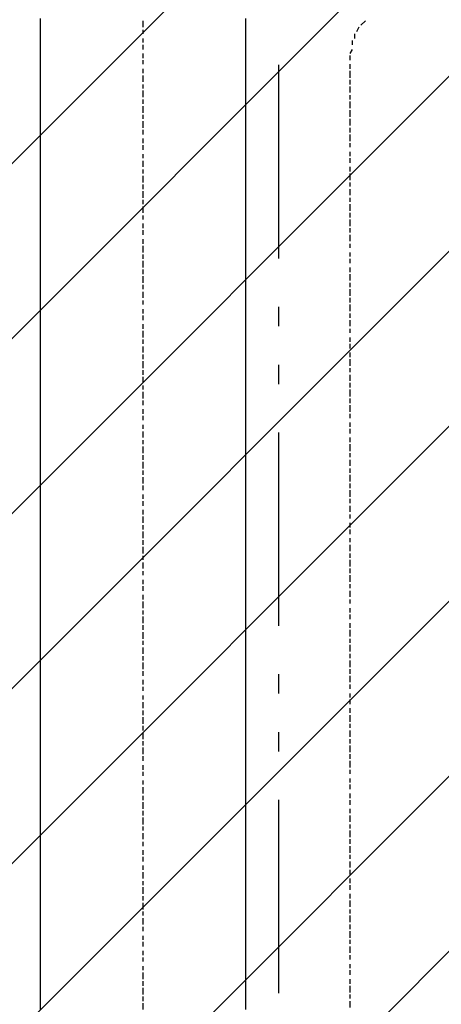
# Model space of a CAD drawing. Extents: x 997 to 109698, y 921 to 94021.
# Tile 657 of 718: x 31196 to 32014, y 52876 to 54785. Entities that reach past the tile are written whole.
import ezdxf

# ---------------------------------------------------------------- set-up
doc = ezdxf.new("R2010")
doc.units = 0
doc.header["$MEASUREMENT"] = 0
for name, color, linetype in [('12', 7, 'CONTINUOUS'), ('28', 7, 'CONTINUOUS'), ('40', 7, 'CONTINUOUS')]:
    doc.layers.add(name, color=color, linetype=linetype)

msp = doc.modelspace()

# ---------------------------------------------------------------- linework, layer by layer
at = {"layer": '12', "color": 5}
for p, q in [((31235.630503, 54787.563401), (31235.630503, 54774.563401)), ((31633.630503, 54787.563401), (31633.630503, 54774.563401)), ((31235.630503, 54774.563401), (31235.630503, 54765.563401)), ((31235.630503, 54765.563401), (31235.630503, 54757.563401)), ((31633.630503, 54774.563401), (31633.630503, 54765.563401)), ((31633.630503, 54765.563401), (31633.630503, 54757.563401)), ((31235.630503, 54757.563401), (31235.630503, 54744.563401)), ((31633.630503, 54757.563401), (31633.630503, 54744.563401)), ((31235.630503, 54744.563401), (31235.630503, 54736.563401)), ((31235.630503, 54736.563401), (31235.630503, 54727.563401)), ((31235.630503, 54727.563401), (31235.630503, 54715.563401)), ((31633.630503, 54744.563401), (31633.630503, 54736.563401)), ((31633.630503, 54736.563401), (31633.630503, 54727.563401)), ((31633.630503, 54727.563401), (31633.630503, 54715.563401)), ((31235.630503, 54715.563401), (31235.630503, 54706.563401)), ((31633.630503, 54715.563401), (31633.630503, 54706.563401)), ((31235.630503, 54706.563401), (31235.630503, 54698.563401)), ((31235.630503, 54698.563401), (31235.630503, 54685.563401)), ((31633.630503, 54706.563401), (31633.630503, 54693.563401)), ((31633.630503, 54693.563401), (31633.630503, 54685.563401)), ((31235.630503, 54685.563401), (31235.630503, 54676.563401)), ((31235.630503, 54676.563401), (31235.630503, 54664.563401)), ((31633.630503, 54685.563401), (31633.630503, 54676.563401)), ((31633.630503, 54676.563401), (31633.630503, 54664.563401)), ((31235.630503, 54664.563401), (31235.630503, 54655.563401)), ((31235.630503, 54655.563401), (31235.630503, 54647.563401)), ((31633.630503, 54664.563401), (31633.630503, 54655.563401)), ((31633.630503, 54655.563401), (31633.630503, 54647.563401)), ((31235.630503, 54647.563401), (31235.630503, 54634.563401)), ((31235.630503, 54634.563401), (31235.630503, 54626.563401)), ((31633.630503, 54647.563401), (31633.630503, 54634.563401)), ((31633.630503, 54634.563401), (31633.630503, 54626.563401)), ((31235.630503, 54626.563401), (31235.630503, 54617.563401)), ((31235.630503, 54617.563401), (31235.630503, 54604.563401)), ((31633.630503, 54626.563401), (31633.630503, 54617.563401)), ((31633.630503, 54617.563401), (31633.630503, 54604.563401)), ((31235.630503, 54604.563401), (31235.630503, 54596.563401)), ((31235.630503, 54596.563401), (31235.630503, 54588.563401)), ((31633.630503, 54604.563401), (31633.630503, 54596.563401)), ((31633.630503, 54596.563401), (31633.630503, 54588.563401)), ((31235.630503, 54588.563401), (31235.630503, 54575.563401)), ((31235.630503, 54575.563401), (31235.630503, 54566.563401)), ((31633.630503, 54588.563401), (31633.630503, 54575.563401)), ((31633.630503, 54575.563401), (31633.630503, 54566.563401)), ((31235.630503, 54566.563401), (31235.630503, 54554.563401)), ((31235.630503, 54554.563401), (31235.630503, 54545.563401)), ((31633.630503, 54566.563401), (31633.630503, 54554.563401)), ((31633.630503, 54554.563401), (31633.630503, 54545.563401)), ((31235.630503, 54545.563401), (31235.630503, 54537.563401)), ((31235.630503, 54537.563401), (31235.630503, 54524.563401)), ((31633.630503, 54545.563401), (31633.630503, 54537.563401)), ((31633.630503, 54537.563401), (31633.630503, 54524.563401)), ((31235.630503, 54524.563401), (31235.630503, 54516.563401)), ((31235.630503, 54516.563401), (31235.630503, 54507.563401)), ((31633.630503, 54524.563401), (31633.630503, 54516.563401)), ((31633.630503, 54516.563401), (31633.630503, 54507.563401)), ((31235.630503, 54507.563401), (31235.630503, 54494.563401)), ((31633.630503, 54507.563401), (31633.630503, 54494.563401)), ((31235.630503, 54494.563401), (31235.630503, 54486.563401)), ((31235.630503, 54486.563401), (31235.630503, 54477.563401)), ((31633.630503, 54494.563401), (31633.630503, 54486.563401)), ((31633.630503, 54486.563401), (31633.630503, 54477.563401)), ((31235.630503, 54477.563401), (31235.630503, 54465.563401)), ((31235.630503, 54465.563401), (31235.630503, 54456.563401)), ((31633.630503, 54477.563401), (31633.630503, 54465.563401)), ((31633.630503, 54465.563401), (31633.630503, 54456.563401)), ((31235.630503, 54456.563401), (31235.630503, 54444.563401)), ((31235.630503, 54444.563401), (31235.630503, 54435.563401)), ((31633.630503, 54456.563401), (31633.630503, 54444.563401)), ((31633.630503, 54444.563401), (31633.630503, 54435.563401)), ((31235.630503, 54435.563401), (31235.630503, 54427.563401)), ((31235.630503, 54427.563401), (31235.630503, 54414.563401)), ((31633.630503, 54435.563401), (31633.630503, 54427.563401)), ((31633.630503, 54427.563401), (31633.630503, 54414.563401)), ((31235.630503, 54414.563401), (31235.630503, 54405.563401)), ((31235.630503, 54405.563401), (31235.630503, 54397.563401)), ((31633.630503, 54414.563401), (31633.630503, 54405.563401)), ((31633.630503, 54405.563401), (31633.630503, 54397.563401)), ((31235.630503, 54397.563401), (31235.630503, 54384.563401)), ((31235.630503, 54384.563401), (31235.630503, 54376.563401)), ((31633.630503, 54397.563401), (31633.630503, 54384.563401)), ((31633.630503, 54384.563401), (31633.630503, 54376.563401)), ((31235.630503, 54376.563401), (31235.630503, 54367.563401)), ((31235.630503, 54367.563401), (31235.630503, 54355.563401)), ((31633.630503, 54376.563401), (31633.630503, 54367.563401)), ((31633.630503, 54367.563401), (31633.630503, 54355.563401)), ((31235.630503, 54355.563401), (31235.630503, 54346.563401)), ((31235.630503, 54346.563401), (31235.630503, 54333.563401)), ((31633.630503, 54355.563401), (31633.630503, 54346.563401)), ((31633.630503, 54346.563401), (31633.630503, 54333.563401)), ((31235.630503, 54333.563401), (31235.630503, 54325.563401)), ((31235.630503, 54325.563401), (31235.630503, 54317.563401)), ((31633.630503, 54333.563401), (31633.630503, 54325.563401)), ((31633.630503, 54325.563401), (31633.630503, 54317.563401)), ((31235.630503, 54317.563401), (31235.630503, 54304.563401)), ((31633.630503, 54317.563401), (31633.630503, 54304.563401)), ((31235.630503, 54304.563401), (31235.630503, 54295.563401)), ((31235.630503, 54295.563401), (31235.630503, 54287.563401)), ((31235.630503, 54287.563401), (31235.630503, 54274.563401)), ((31633.630503, 54304.563401), (31633.630503, 54295.563401)), ((31633.630503, 54295.563401), (31633.630503, 54287.563401)), ((31633.630503, 54287.563401), (31633.630503, 54274.563401)), ((31235.630503, 54274.563401), (31235.630503, 54266.563401)), ((31633.630503, 54274.563401), (31633.630503, 54266.563401)), ((31235.630503, 54266.563401), (31235.630503, 54257.563401)), ((31235.630503, 54257.563401), (31235.630503, 54245.563401)), ((31633.630503, 54266.563401), (31633.630503, 54257.563401)), ((31633.630503, 54257.563401), (31633.630503, 54245.563401)), ((31235.630503, 54245.563401), (31235.630503, 54236.563401)), ((31235.630503, 54236.563401), (31235.630503, 54228.563401)), ((31633.630503, 54245.563401), (31633.630503, 54236.563401)), ((31633.630503, 54236.563401), (31633.630503, 54223.563401)), ((31235.630503, 54228.563401), (31235.630503, 54215.563401)), ((31235.630503, 54215.563401), (31235.630503, 54206.563401)), ((31633.630503, 54223.563401), (31633.630503, 54215.563401)), ((31633.630503, 54215.563401), (31633.630503, 54206.563401)), ((31235.630503, 54206.563401), (31235.630503, 54194.563401)), ((31235.630503, 54194.563401), (31235.630503, 54185.563401)), ((31633.630503, 54206.563401), (31633.630503, 54194.563401)), ((31633.630503, 54194.563401), (31633.630503, 54185.563401)), ((31235.630503, 54185.563401), (31235.630503, 54177.563401)), ((31235.630503, 54177.563401), (31235.630503, 54164.563401)), ((31633.630503, 54185.563401), (31633.630503, 54177.563401)), ((31633.630503, 54177.563401), (31633.630503, 54164.563401)), ((31235.630503, 54164.563401), (31235.630503, 54156.563401)), ((31235.630503, 54156.563401), (31235.630503, 54147.563401)), ((31633.630503, 54164.563401), (31633.630503, 54156.563401)), ((31633.630503, 54156.563401), (31633.630503, 54147.563401)), ((31235.630503, 54147.563401), (31235.630503, 54135.563401)), ((31235.630503, 54135.563401), (31235.630503, 54126.563401)), ((31633.630503, 54147.563401), (31633.630503, 54135.563401)), ((31633.630503, 54135.563401), (31633.630503, 54126.563401)), ((31235.630503, 54126.563401), (31235.630503, 54118.563401)), ((31235.630503, 54118.563401), (31235.630503, 54105.563401)), ((31633.630503, 54126.563401), (31633.630503, 54113.563401)), ((31235.630503, 54105.563401), (31235.630503, 54096.563401)), ((31235.630503, 54096.563401), (31235.630503, 54084.563401)), ((31633.630503, 54113.563401), (31633.630503, 54105.563401)), ((31633.630503, 54105.563401), (31633.630503, 54096.563401)), ((31633.630503, 54096.563401), (31633.630503, 54084.563401)), ((31235.630503, 54084.563401), (31235.630503, 54075.563401)), ((31633.630503, 54084.563401), (31633.630503, 54075.563401)), ((31235.630503, 54075.563401), (31235.630503, 54067.563401)), ((31235.630503, 54067.563401), (31235.630503, 54054.563401)), ((31633.630503, 54075.563401), (31633.630503, 54067.563401)), ((31633.630503, 54067.563401), (31633.630503, 54054.563401)), ((31235.630503, 54054.563401), (31235.630503, 54046.563401)), ((31235.630503, 54046.563401), (31235.630503, 54037.563401)), ((31633.630503, 54054.563401), (31633.630503, 54046.563401)), ((31633.630503, 54046.563401), (31633.630503, 54037.563401)), ((31235.630503, 54037.563401), (31235.630503, 54024.563401)), ((31235.630503, 54024.563401), (31235.630503, 54016.563401)), ((31633.630503, 54037.563401), (31633.630503, 54024.563401)), ((31633.630503, 54024.563401), (31633.630503, 54016.563401)), ((31235.630503, 54016.563401), (31235.630503, 54008.563401)), ((31235.630503, 54008.563401), (31235.630503, 53995.563401)), ((31633.630503, 54016.563401), (31633.630503, 54008.563401)), ((31633.630503, 54008.563401), (31633.630503, 53995.563401)), ((31235.630503, 53995.563401), (31235.630503, 53986.563401)), ((31235.630503, 53986.563401), (31235.630503, 53974.563401)), ((31633.630503, 53995.563401), (31633.630503, 53986.563401)), ((31633.630503, 53986.563401), (31633.630503, 53974.563401)), ((31235.630503, 53974.563401), (31235.630503, 53965.563401)), ((31235.630503, 53965.563401), (31235.630503, 53957.563401)), ((31633.630503, 53974.563401), (31633.630503, 53965.563401)), ((31633.630503, 53965.563401), (31633.630503, 53957.563401)), ((31235.630503, 53957.563401), (31235.630503, 53944.563401)), ((31235.630503, 53944.563401), (31235.630503, 53936.563401)), ((31633.630503, 53957.563401), (31633.630503, 53944.563401)), ((31633.630503, 53944.563401), (31633.630503, 53936.563401)), ((31235.630503, 53936.563401), (31235.630503, 53927.563401)), ((31235.630503, 53927.563401), (31235.630503, 53914.563401)), ((31633.630503, 53936.563401), (31633.630503, 53927.563401)), ((31633.630503, 53927.563401), (31633.630503, 53914.563401)), ((31235.630503, 53914.563401), (31235.630503, 53906.563401)), ((31235.630503, 53906.563401), (31235.630503, 53897.563401)), ((31633.630503, 53914.563401), (31633.630503, 53906.563401)), ((31633.630503, 53906.563401), (31633.630503, 53897.563401)), ((31235.630503, 53897.563401), (31235.630503, 53885.563401)), ((31633.630503, 53897.563401), (31633.630503, 53885.563401)), ((31235.630503, 53885.563401), (31235.630503, 53876.563401)), ((31235.630503, 53876.563401), (31235.630503, 53864.563401)), ((31633.630503, 53885.563401), (31633.630503, 53876.563401)), ((31633.630503, 53876.563401), (31633.630503, 53864.563401)), ((31235.630503, 53864.563401), (31235.630503, 53855.563401)), ((31235.630503, 53855.563401), (31235.630503, 53847.563401)), ((31633.630503, 53864.563401), (31633.630503, 53855.563401)), ((31633.630503, 53855.563401), (31633.630503, 53847.563401)), ((31235.630503, 53847.563401), (31235.630503, 53834.563401)), ((31235.630503, 53834.563401), (31235.630503, 53825.563401)), ((31633.630503, 53847.563401), (31633.630503, 53834.563401)), ((31633.630503, 53834.563401), (31633.630503, 53825.563401)), ((31235.630503, 53825.563401), (31235.630503, 53817.563401)), ((31235.630503, 53817.563401), (31235.630503, 53804.563401)), ((31633.630503, 53825.563401), (31633.630503, 53817.563401)), ((31633.630503, 53817.563401), (31633.630503, 53804.563401)), ((31235.630503, 53804.563401), (31235.630503, 53796.563401)), ((31235.630503, 53796.563401), (31235.630503, 53787.563401)), ((31633.630503, 53804.563401), (31633.630503, 53796.563401)), ((31633.630503, 53796.563401), (31633.630503, 53787.563401)), ((31235.630503, 53787.563401), (31235.630503, 53775.563401)), ((31235.630503, 53775.563401), (31235.630503, 53766.563401)), ((31633.630503, 53787.563401), (31633.630503, 53775.563401)), ((31633.630503, 53775.563401), (31633.630503, 53766.563401)), ((31235.630503, 53766.563401), (31235.630503, 53754.563401)), ((31235.630503, 53754.563401), (31235.630503, 53745.563401)), ((31633.630503, 53766.563401), (31633.630503, 53754.563401)), ((31633.630503, 53754.563401), (31633.630503, 53745.563401)), ((31235.630503, 53745.563401), (31235.630503, 53737.563401)), ((31235.630503, 53737.563401), (31235.630503, 53724.563401)), ((31633.630503, 53745.563401), (31633.630503, 53737.563401)), ((31633.630503, 53737.563401), (31633.630503, 53724.563401)), ((31235.630503, 53724.563401), (31235.630503, 53715.563401)), ((31235.630503, 53715.563401), (31235.630503, 53707.563401)), ((31633.630503, 53724.563401), (31633.630503, 53715.563401)), ((31633.630503, 53715.563401), (31633.630503, 53707.563401)), ((31235.630503, 53707.563401), (31235.630503, 53694.563401)), ((31633.630503, 53707.563401), (31633.630503, 53694.563401)), ((31235.630503, 53694.563401), (31235.630503, 53686.563401)), ((31235.630503, 53686.563401), (31235.630503, 53677.563401)), ((31235.630503, 53677.563401), (31235.630503, 53665.563401)), ((31633.630503, 53694.563401), (31633.630503, 53686.563401)), ((31633.630503, 53686.563401), (31633.630503, 53677.563401)), ((31633.630503, 53677.563401), (31633.630503, 53665.563401)), ((31235.630503, 53665.563401), (31235.630503, 53656.563401)), ((31633.630503, 53665.563401), (31633.630503, 53656.563401)), ((31235.630503, 53656.563401), (31235.630503, 53648.563401)), ((31235.630503, 53648.563401), (31235.630503, 53635.563401)), ((31633.630503, 53656.563401), (31633.630503, 53643.563401)), ((31633.630503, 53643.563401), (31633.630503, 53635.563401)), ((31235.630503, 53635.563401), (31235.630503, 53627.563401)), ((31235.630503, 53627.563401), (31235.630503, 53614.563401)), ((31633.630503, 53635.563401), (31633.630503, 53627.563401)), ((31633.630503, 53627.563401), (31633.630503, 53614.563401)), ((31235.630503, 53614.563401), (31235.630503, 53605.563401)), ((31235.630503, 53605.563401), (31235.630503, 53597.563401)), ((31633.630503, 53614.563401), (31633.630503, 53605.563401)), ((31633.630503, 53605.563401), (31633.630503, 53597.563401)), ((31235.630503, 53597.563401), (31235.630503, 53584.563401)), ((31235.630503, 53584.563401), (31235.630503, 53576.563401)), ((31633.630503, 53597.563401), (31633.630503, 53584.563401)), ((31633.630503, 53584.563401), (31633.630503, 53576.563401)), ((31235.630503, 53576.563401), (31235.630503, 53567.563401)), ((31235.630503, 53567.563401), (31235.630503, 53555.563401)), ((31633.630503, 53576.563401), (31633.630503, 53567.563401)), ((31633.630503, 53567.563401), (31633.630503, 53555.563401)), ((31235.630503, 53555.563401), (31235.630503, 53546.563401)), ((31235.630503, 53546.563401), (31235.630503, 53538.563401)), ((31633.630503, 53555.563401), (31633.630503, 53546.563401)), ((31633.630503, 53546.563401), (31633.630503, 53533.563401)), ((31235.630503, 53538.563401), (31235.630503, 53525.563401)), ((31235.630503, 53525.563401), (31235.630503, 53516.563401)), ((31633.630503, 53533.563401), (31633.630503, 53525.563401)), ((31633.630503, 53525.563401), (31633.630503, 53516.563401)), ((31235.630503, 53516.563401), (31235.630503, 53504.563401)), ((31235.630503, 53504.563401), (31235.630503, 53495.563401)), ((31633.630503, 53516.563401), (31633.630503, 53504.563401)), ((31633.630503, 53504.563401), (31633.630503, 53495.563401)), ((31235.630503, 53495.563401), (31235.630503, 53487.563401)), ((31235.630503, 53487.563401), (31235.630503, 53474.563401)), ((31633.630503, 53495.563401), (31633.630503, 53487.563401)), ((31633.630503, 53487.563401), (31633.630503, 53474.563401)), ((31235.630503, 53474.563401), (31235.630503, 53466.563401)), ((31235.630503, 53466.563401), (31235.630503, 53457.563401)), ((31633.630503, 53474.563401), (31633.630503, 53466.563401)), ((31633.630503, 53466.563401), (31633.630503, 53457.563401)), ((31235.630503, 53457.563401), (31235.630503, 53445.563401)), ((31633.630503, 53457.563401), (31633.630503, 53445.563401)), ((31235.630503, 53445.563401), (31235.630503, 53436.563401)), ((31235.630503, 53436.563401), (31235.630503, 53428.563401)), ((31235.630503, 53428.563401), (31235.630503, 53415.563401)), ((31633.630503, 53445.563401), (31633.630503, 53436.563401)), ((31633.630503, 53436.563401), (31633.630503, 53423.563401)), ((31235.630503, 53415.563401), (31235.630503, 53406.563401)), ((31633.630503, 53423.563401), (31633.630503, 53415.563401)), ((31633.630503, 53415.563401), (31633.630503, 53406.563401)), ((31235.630503, 53406.563401), (31235.630503, 53394.563401)), ((31235.630503, 53394.563401), (31235.630503, 53385.563401)), ((31633.630503, 53406.563401), (31633.630503, 53394.563401)), ((31633.630503, 53394.563401), (31633.630503, 53385.563401)), ((31235.630503, 53385.563401), (31235.630503, 53377.563401)), ((31235.630503, 53377.563401), (31235.630503, 53364.563401)), ((31633.630503, 53385.563401), (31633.630503, 53377.563401)), ((31633.630503, 53377.563401), (31633.630503, 53364.563401)), ((31235.630503, 53364.563401), (31235.630503, 53356.563401)), ((31235.630503, 53356.563401), (31235.630503, 53347.563401)), ((31633.630503, 53364.563401), (31633.630503, 53356.563401)), ((31633.630503, 53356.563401), (31633.630503, 53347.563401)), ((31235.630503, 53347.563401), (31235.630503, 53334.563401)), ((31235.630503, 53334.563401), (31235.630503, 53326.563401)), ((31633.630503, 53347.563401), (31633.630503, 53334.563401)), ((31633.630503, 53334.563401), (31633.630503, 53326.563401)), ((31235.630503, 53326.563401), (31235.630503, 53318.563401)), ((31235.630503, 53318.563401), (31235.630503, 53305.563401)), ((31633.630503, 53326.563401), (31633.630503, 53318.563401)), ((31633.630503, 53318.563401), (31633.630503, 53305.563401)), ((31235.630503, 53305.563401), (31235.630503, 53296.563401)), ((31235.630503, 53296.563401), (31235.630503, 53284.563401)), ((31633.630503, 53305.563401), (31633.630503, 53296.563401)), ((31633.630503, 53296.563401), (31633.630503, 53284.563401)), ((31235.630503, 53284.563401), (31235.630503, 53275.563401)), ((31235.630503, 53275.563401), (31235.630503, 53267.563401)), ((31633.630503, 53284.563401), (31633.630503, 53275.563401)), ((31633.630503, 53275.563401), (31633.630503, 53267.563401)), ((31235.630503, 53267.563401), (31235.630503, 53254.563401)), ((31633.630503, 53267.563401), (31633.630503, 53254.563401)), ((31235.630503, 53254.563401), (31235.630503, 53246.563401)), ((31235.630503, 53246.563401), (31235.630503, 53237.563401)), ((31235.630503, 53237.563401), (31235.630503, 53224.563401)), ((31633.630503, 53254.563401), (31633.630503, 53246.563401)), ((31633.630503, 53246.563401), (31633.630503, 53237.563401)), ((31633.630503, 53237.563401), (31633.630503, 53224.563401)), ((31235.630503, 53224.563401), (31235.630503, 53216.563401)), ((31633.630503, 53224.563401), (31633.630503, 53216.563401)), ((31235.630503, 53216.563401), (31235.630503, 53207.563401)), ((31235.630503, 53207.563401), (31235.630503, 53195.563401)), ((31633.630503, 53216.563401), (31633.630503, 53207.563401)), ((31633.630503, 53207.563401), (31633.630503, 53195.563401)), ((31235.630503, 53195.563401), (31235.630503, 53186.563401)), ((31235.630503, 53186.563401), (31235.630503, 53174.563401)), ((31633.630503, 53195.563401), (31633.630503, 53186.563401)), ((31633.630503, 53186.563401), (31633.630503, 53174.563401)), ((31235.630503, 53174.563401), (31235.630503, 53165.563401)), ((31235.630503, 53165.563401), (31235.630503, 53157.563401)), ((31633.630503, 53174.563401), (31633.630503, 53165.563401)), ((31633.630503, 53165.563401), (31633.630503, 53157.563401)), ((31235.630503, 53157.563401), (31235.630503, 53144.563401)), ((31235.630503, 53144.563401), (31235.630503, 53136.563401)), ((31633.630503, 53157.563401), (31633.630503, 53144.563401)), ((31633.630503, 53144.563401), (31633.630503, 53136.563401)), ((31235.630503, 53136.563401), (31235.630503, 53127.563401)), ((31235.630503, 53127.563401), (31235.630503, 53114.563401)), ((31633.630503, 53136.563401), (31633.630503, 53127.563401)), ((31633.630503, 53127.563401), (31633.630503, 53114.563401)), ((31235.630503, 53114.563401), (31235.630503, 53106.563401)), ((31235.630503, 53106.563401), (31235.630503, 53097.563401)), ((31633.630503, 53114.563401), (31633.630503, 53106.563401)), ((31633.630503, 53106.563401), (31633.630503, 53097.563401)), ((31235.630503, 53097.563401), (31235.630503, 53085.563401)), ((31235.630503, 53085.563401), (31235.630503, 53076.563401)), ((31633.630503, 53097.563401), (31633.630503, 53085.563401)), ((31633.630503, 53085.563401), (31633.630503, 53076.563401)), ((31235.630503, 53076.563401), (31235.630503, 53068.563401)), ((31235.630503, 53068.563401), (31235.630503, 53055.563401)), ((31633.630503, 53076.563401), (31633.630503, 53064.563401)), ((31235.630503, 53055.563401), (31235.630503, 53047.563401)), ((31235.630503, 53047.563401), (31235.630503, 53034.563401)), ((31633.630503, 53064.563401), (31633.630503, 53055.563401)), ((31633.630503, 53055.563401), (31633.630503, 53047.563401)), ((31633.630503, 53047.563401), (31633.630503, 53034.563401)), ((31235.630503, 53034.563401), (31235.630503, 53025.563401)), ((31633.630503, 53034.563401), (31633.630503, 53025.563401)), ((31235.630503, 53025.563401), (31235.630503, 53017.563401)), ((31235.630503, 53017.563401), (31235.630503, 53004.563401)), ((31633.630503, 53025.563401), (31633.630503, 53017.563401)), ((31633.630503, 53017.563401), (31633.630503, 53004.563401)), ((31235.630503, 53004.563401), (31235.630503, 52996.563401)), ((31235.630503, 52996.563401), (31235.630503, 52987.563401)), ((31633.630503, 53004.563401), (31633.630503, 52996.563401)), ((31633.630503, 52996.563401), (31633.630503, 52987.563401)), ((31235.630503, 52987.563401), (31235.630503, 52975.563401)), ((31235.630503, 52975.563401), (31235.630503, 52966.563401)), ((31633.630503, 52987.563401), (31633.630503, 52975.563401)), ((31633.630503, 52975.563401), (31633.630503, 52966.563401)), ((31235.630503, 52966.563401), (31235.630503, 52958.563401)), ((31235.630503, 52958.563401), (31235.630503, 52945.563401)), ((31633.630503, 52966.563401), (31633.630503, 52953.563401)), ((31633.630503, 52953.563401), (31633.630503, 52945.563401)), ((31235.630503, 52945.563401), (31235.630503, 52937.563401)), ((31235.630503, 52937.563401), (31235.630503, 52924.563401)), ((31633.630503, 52945.563401), (31633.630503, 52937.563401)), ((31633.630503, 52937.563401), (31633.630503, 52924.563401)), ((31235.630503, 52924.563401), (31235.630503, 52915.563401)), ((31235.630503, 52915.563401), (31235.630503, 52907.563401)), ((31633.630503, 52924.563401), (31633.630503, 52915.563401)), ((31633.630503, 52915.563401), (31633.630503, 52907.563401)), ((31235.630503, 52907.563401), (31235.630503, 52894.563401)), ((31235.630503, 52894.563401), (31235.630503, 52886.563401)), ((31633.630503, 52907.563401), (31633.630503, 52894.563401)), ((31633.630503, 52894.563401), (31633.630503, 52886.563401)), ((31235.630503, 52886.563401), (31235.630503, 52877.563401)), ((31235.630503, 52877.563401), (31235.630503, 52865.563401)), ((31633.630503, 52886.563401), (31633.630503, 52877.563401)), ((31633.630503, 52877.563401), (31633.630503, 52865.563401))]:
    msp.add_line(p, q, dxfattribs=at)
at = {"layer": '12', "color": 1}
for p, q in [((31434.630503, 54782.563401), (31434.630503, 54770.563401)), ((31434.630503, 54765.563401), (31434.630503, 54757.563401)), ((31853.630503, 54770.563401), (31849.630503, 54761.563401)), ((31866.630503, 54782.563401), (31857.630503, 54774.563401)), ((31434.630503, 54748.563401), (31434.630503, 54740.563401)), ((31845.630503, 54757.563401), (31845.630503, 54748.563401)), ((31434.630503, 54736.563401), (31434.630503, 54727.563401)), ((31840.630503, 54727.563401), (31836.630503, 54719.563401)), ((31840.630503, 54744.563401), (31840.630503, 54736.563401)), ((31434.630503, 54719.563401), (31434.630503, 54710.563401)), ((31836.630503, 54715.563401), (31836.630503, 54706.563401)), ((31434.630503, 54706.563401), (31434.630503, 54698.563401)), ((31434.630503, 54689.563401), (31434.630503, 54681.563401)), ((31836.630503, 54698.563401), (31836.630503, 54689.563401)), ((31434.630503, 54676.563401), (31434.630503, 54664.563401)), ((31836.630503, 54685.563401), (31836.630503, 54672.563401)), ((31434.630503, 54659.563401), (31434.630503, 54651.563401)), ((31836.630503, 54668.563401), (31836.630503, 54659.563401)), ((31836.630503, 54655.563401), (31836.630503, 54643.563401)), ((31434.630503, 54647.563401), (31434.630503, 54634.563401)), ((31836.630503, 54638.563401), (31836.630503, 54630.563401)), ((31434.630503, 54630.563401), (31434.630503, 54621.563401)), ((31434.630503, 54617.563401), (31434.630503, 54604.563401)), ((31836.630503, 54626.563401), (31836.630503, 54613.563401)), ((31434.630503, 54600.563401), (31434.630503, 54592.563401)), ((31836.630503, 54609.563401), (31836.630503, 54604.563401)), ((31836.630503, 54604.563401), (31836.630503, 54596.563401)), ((31434.630503, 54588.563401), (31434.630503, 54575.563401)), ((31836.630503, 54592.563401), (31836.630503, 54579.563401)), ((31836.630503, 54575.563401), (31836.630503, 54566.563401)), ((31434.630503, 54571.563401), (31434.630503, 54562.563401)), ((31434.630503, 54554.563401), (31434.630503, 54545.563401)), ((31836.630503, 54562.563401), (31836.630503, 54549.563401)), ((31434.630503, 54541.563401), (31434.630503, 54532.563401)), ((31836.630503, 54545.563401), (31836.630503, 54537.563401)), ((31434.630503, 54524.563401), (31434.630503, 54516.563401)), ((31836.630503, 54528.563401), (31836.630503, 54520.563401)), ((31836.630503, 54516.563401), (31836.630503, 54507.563401)), ((31434.630503, 54511.563401), (31434.630503, 54499.563401)), ((31836.630503, 54499.563401), (31836.630503, 54490.563401)), ((31434.630503, 54494.563401), (31434.630503, 54486.563401)), ((31434.630503, 54482.563401), (31434.630503, 54469.563401)), ((31836.630503, 54486.563401), (31836.630503, 54473.563401)), ((31434.630503, 54465.563401), (31434.630503, 54456.563401)), ((31836.630503, 54469.563401), (31836.630503, 54461.563401)), ((31434.630503, 54452.563401), (31434.630503, 54439.563401)), ((31836.630503, 54456.563401), (31836.630503, 54444.563401)), ((31434.630503, 54435.563401), (31434.630503, 54427.563401)), ((31434.630503, 54422.563401), (31434.630503, 54410.563401)), ((31836.630503, 54439.563401), (31836.630503, 54431.563401)), ((31836.630503, 54427.563401), (31836.630503, 54414.563401)), ((31434.630503, 54405.563401), (31434.630503, 54397.563401)), ((31836.630503, 54410.563401), (31836.630503, 54401.563401)), ((31434.630503, 54389.563401), (31434.630503, 54380.563401)), ((31836.630503, 54397.563401), (31836.630503, 54384.563401)), ((31434.630503, 54376.563401), (31434.630503, 54367.563401)), ((31836.630503, 54380.563401), (31836.630503, 54372.563401)), ((31836.630503, 54367.563401), (31836.630503, 54355.563401)), ((31434.630503, 54359.563401), (31434.630503, 54350.563401)), ((31434.630503, 54346.563401), (31434.630503, 54333.563401)), ((31836.630503, 54350.563401), (31836.630503, 54342.563401)), ((31434.630503, 54329.563401), (31434.630503, 54321.563401)), ((31836.630503, 54333.563401), (31836.630503, 54325.563401)), ((31434.630503, 54317.563401), (31434.630503, 54304.563401)), ((31836.630503, 54321.563401), (31836.630503, 54312.563401)), ((31434.630503, 54300.563401), (31434.630503, 54291.563401)), ((31434.630503, 54287.563401), (31434.630503, 54274.563401)), ((31836.630503, 54304.563401), (31836.630503, 54295.563401)), ((31836.630503, 54291.563401), (31836.630503, 54279.563401)), ((31434.630503, 54270.563401), (31434.630503, 54262.563401)), ((31836.630503, 54274.563401), (31836.630503, 54266.563401)), ((31434.630503, 54257.563401), (31434.630503, 54245.563401)), ((31836.630503, 54262.563401), (31836.630503, 54249.563401)), ((31434.630503, 54240.563401), (31434.630503, 54232.563401)), ((31836.630503, 54245.563401), (31836.630503, 54236.563401)), ((31836.630503, 54232.563401), (31836.630503, 54219.563401)), ((31434.630503, 54223.563401), (31434.630503, 54215.563401)), ((31434.630503, 54211.563401), (31434.630503, 54202.563401)), ((31836.630503, 54215.563401), (31836.630503, 54206.563401)), ((31434.630503, 54194.563401), (31434.630503, 54185.563401)), ((31836.630503, 54202.563401), (31836.630503, 54190.563401)), ((31434.630503, 54181.563401), (31434.630503, 54168.563401)), ((31836.630503, 54185.563401), (31836.630503, 54177.563401)), ((31434.630503, 54164.563401), (31434.630503, 54156.563401)), ((31836.630503, 54168.563401), (31836.630503, 54160.563401)), ((31836.630503, 54156.563401), (31836.630503, 54147.563401)), ((31434.630503, 54151.563401), (31434.630503, 54139.563401)), ((31434.630503, 54135.563401), (31434.630503, 54126.563401)), ((31836.630503, 54139.563401), (31836.630503, 54130.563401)), ((31434.630503, 54122.563401), (31434.630503, 54109.563401)), ((31836.630503, 54126.563401), (31836.630503, 54113.563401)), ((31434.630503, 54105.563401), (31434.630503, 54096.563401)), ((31836.630503, 54109.563401), (31836.630503, 54101.563401)), ((31836.630503, 54096.563401), (31836.630503, 54084.563401)), ((31434.630503, 54092.563401), (31434.630503, 54080.563401)), ((31836.630503, 54080.563401), (31836.630503, 54071.563401)), ((31434.630503, 54075.563401), (31434.630503, 54067.563401)), ((31434.630503, 54063.563401), (31434.630503, 54050.563401)), ((31836.630503, 54067.563401), (31836.630503, 54054.563401)), ((31434.630503, 54046.563401), (31434.630503, 54037.563401)), ((31836.630503, 54050.563401), (31836.630503, 54041.563401)), ((31434.630503, 54029.563401), (31434.630503, 54020.563401)), ((31836.630503, 54037.563401), (31836.630503, 54024.563401)), ((31836.630503, 54020.563401), (31836.630503, 54012.563401)), ((31434.630503, 54016.563401), (31434.630503, 54008.563401)), ((31836.630503, 54003.563401), (31836.630503, 53995.563401)), ((31434.630503, 53999.563401), (31434.630503, 53991.563401)), ((31434.630503, 53986.563401), (31434.630503, 53974.563401)), ((31836.630503, 53991.563401), (31836.630503, 53982.563401)), ((31434.630503, 53969.563401), (31434.630503, 53961.563401)), ((31836.630503, 53974.563401), (31836.630503, 53965.563401)), ((31434.630503, 53957.563401), (31434.630503, 53944.563401)), ((31836.630503, 53961.563401), (31836.630503, 53948.563401)), ((31836.630503, 53944.563401), (31836.630503, 53936.563401)), ((31434.630503, 53940.563401), (31434.630503, 53931.563401)), ((31434.630503, 53927.563401), (31434.630503, 53914.563401)), ((31836.630503, 53931.563401), (31836.630503, 53919.563401)), ((31434.630503, 53910.563401), (31434.630503, 53902.563401)), ((31836.630503, 53914.563401), (31836.630503, 53906.563401)), ((31434.630503, 53897.563401), (31434.630503, 53885.563401)), ((31836.630503, 53902.563401), (31836.630503, 53889.563401)), ((31434.630503, 53881.563401), (31434.630503, 53872.563401)), ((31836.630503, 53885.563401), (31836.630503, 53876.563401)), ((31836.630503, 53872.563401), (31836.630503, 53859.563401)), ((31434.630503, 53864.563401), (31434.630503, 53855.563401)), ((31434.630503, 53851.563401), (31434.630503, 53842.563401)), ((31836.630503, 53855.563401), (31836.630503, 53847.563401)), ((31434.630503, 53834.563401), (31434.630503, 53825.563401)), ((31836.630503, 53842.563401), (31836.630503, 53830.563401)), ((31434.630503, 53821.563401), (31434.630503, 53809.563401)), ((31836.630503, 53825.563401), (31836.630503, 53817.563401)), ((31434.630503, 53804.563401), (31434.630503, 53796.563401)), ((31434.630503, 53792.563401), (31434.630503, 53779.563401)), ((31836.630503, 53809.563401), (31836.630503, 53800.563401)), ((31836.630503, 53796.563401), (31836.630503, 53787.563401)), ((31434.630503, 53775.563401), (31434.630503, 53766.563401)), ((31836.630503, 53779.563401), (31836.630503, 53771.563401)), ((31434.630503, 53762.563401), (31434.630503, 53749.563401)), ((31836.630503, 53766.563401), (31836.630503, 53754.563401)), ((31434.630503, 53745.563401), (31434.630503, 53737.563401)), ((31836.630503, 53749.563401), (31836.630503, 53741.563401)), ((31836.630503, 53737.563401), (31836.630503, 53724.563401)), ((31434.630503, 53732.563401), (31434.630503, 53720.563401)), ((31434.630503, 53715.563401), (31434.630503, 53707.563401)), ((31836.630503, 53720.563401), (31836.630503, 53711.563401)), ((31434.630503, 53698.563401), (31434.630503, 53690.563401)), ((31836.630503, 53707.563401), (31836.630503, 53694.563401)), ((31434.630503, 53686.563401), (31434.630503, 53677.563401)), ((31836.630503, 53690.563401), (31836.630503, 53682.563401)), ((31836.630503, 53677.563401), (31836.630503, 53665.563401)), ((31434.630503, 53669.563401), (31434.630503, 53660.563401)), ((31836.630503, 53660.563401), (31836.630503, 53652.563401)), ((31434.630503, 53656.563401), (31434.630503, 53643.563401)), ((31434.630503, 53639.563401), (31434.630503, 53631.563401)), ((31836.630503, 53643.563401), (31836.630503, 53635.563401)), ((31434.630503, 53627.563401), (31434.630503, 53614.563401)), ((31836.630503, 53631.563401), (31836.630503, 53622.563401)), ((31434.630503, 53610.563401), (31434.630503, 53601.563401)), ((31836.630503, 53614.563401), (31836.630503, 53605.563401)), ((31836.630503, 53601.563401), (31836.630503, 53588.563401)), ((31434.630503, 53597.563401), (31434.630503, 53584.563401)), ((31836.630503, 53584.563401), (31836.630503, 53576.563401)), ((31434.630503, 53580.563401), (31434.630503, 53572.563401)), ((31434.630503, 53567.563401), (31434.630503, 53555.563401)), ((31836.630503, 53572.563401), (31836.630503, 53559.563401)), ((31434.630503, 53550.563401), (31434.630503, 53542.563401)), ((31836.630503, 53555.563401), (31836.630503, 53546.563401)), ((31836.630503, 53542.563401), (31836.630503, 53529.563401)), ((31434.630503, 53538.563401), (31434.630503, 53525.563401)), ((31836.630503, 53525.563401), (31836.630503, 53516.563401)), ((31434.630503, 53521.563401), (31434.630503, 53512.563401)), ((31434.630503, 53504.563401), (31434.630503, 53495.563401)), ((31836.630503, 53512.563401), (31836.630503, 53500.563401)), ((31434.630503, 53491.563401), (31434.630503, 53483.563401)), ((31836.630503, 53495.563401), (31836.630503, 53487.563401)), ((31434.630503, 53474.563401), (31434.630503, 53466.563401)), ((31836.630503, 53478.563401), (31836.630503, 53470.563401)), ((31836.630503, 53466.563401), (31836.630503, 53457.563401)), ((31434.630503, 53461.563401), (31434.630503, 53449.563401)), ((31836.630503, 53449.563401), (31836.630503, 53440.563401)), ((31434.630503, 53445.563401), (31434.630503, 53436.563401)), ((31434.630503, 53432.563401), (31434.630503, 53419.563401)), ((31836.630503, 53436.563401), (31836.630503, 53423.563401)), ((31434.630503, 53415.563401), (31434.630503, 53406.563401)), ((31836.630503, 53419.563401), (31836.630503, 53411.563401)), ((31434.630503, 53402.563401), (31434.630503, 53389.563401)), ((31836.630503, 53406.563401), (31836.630503, 53394.563401)), ((31434.630503, 53385.563401), (31434.630503, 53377.563401)), ((31434.630503, 53373.563401), (31434.630503, 53360.563401)), ((31836.630503, 53389.563401), (31836.630503, 53381.563401)), ((31836.630503, 53377.563401), (31836.630503, 53364.563401)), ((31434.630503, 53356.563401), (31434.630503, 53347.563401)), ((31836.630503, 53360.563401), (31836.630503, 53351.563401)), ((31434.630503, 53339.563401), (31434.630503, 53330.563401)), ((31836.630503, 53347.563401), (31836.630503, 53334.563401)), ((31434.630503, 53326.563401), (31434.630503, 53318.563401)), ((31836.630503, 53330.563401), (31836.630503, 53322.563401)), ((31836.630503, 53313.563401), (31836.630503, 53305.563401)), ((31434.630503, 53309.563401), (31434.630503, 53301.563401)), ((31434.630503, 53296.563401), (31434.630503, 53284.563401)), ((31836.630503, 53301.563401), (31836.630503, 53292.563401)), ((31434.630503, 53279.563401), (31434.630503, 53271.563401)), ((31836.630503, 53284.563401), (31836.630503, 53275.563401)), ((31434.630503, 53267.563401), (31434.630503, 53254.563401)), ((31836.630503, 53271.563401), (31836.630503, 53262.563401)), ((31434.630503, 53250.563401), (31434.630503, 53241.563401)), ((31434.630503, 53237.563401), (31434.630503, 53224.563401)), ((31836.630503, 53254.563401), (31836.630503, 53246.563401)), ((31836.630503, 53241.563401), (31836.630503, 53229.563401)), ((31434.630503, 53220.563401), (31434.630503, 53212.563401)), ((31836.630503, 53224.563401), (31836.630503, 53216.563401)), ((31434.630503, 53207.563401), (31434.630503, 53195.563401)), ((31836.630503, 53212.563401), (31836.630503, 53199.563401)), ((31434.630503, 53190.563401), (31434.630503, 53182.563401)), ((31836.630503, 53195.563401), (31836.630503, 53186.563401)), ((31836.630503, 53182.563401), (31836.630503, 53169.563401)), ((31434.630503, 53174.563401), (31434.630503, 53165.563401)), ((31434.630503, 53161.563401), (31434.630503, 53152.563401)), ((31836.630503, 53165.563401), (31836.630503, 53157.563401)), ((31434.630503, 53144.563401), (31434.630503, 53136.563401)), ((31836.630503, 53152.563401), (31836.630503, 53140.563401)), ((31434.630503, 53131.563401), (31434.630503, 53119.563401)), ((31836.630503, 53136.563401), (31836.630503, 53127.563401)), ((31434.630503, 53114.563401), (31434.630503, 53106.563401)), ((31836.630503, 53119.563401), (31836.630503, 53110.563401)), ((31836.630503, 53106.563401), (31836.630503, 53097.563401)), ((31434.630503, 53102.563401), (31434.630503, 53089.563401)), ((31434.630503, 53085.563401), (31434.630503, 53076.563401)), ((31836.630503, 53089.563401), (31836.630503, 53080.563401)), ((31434.630503, 53072.563401), (31434.630503, 53059.563401)), ((31836.630503, 53076.563401), (31836.630503, 53064.563401)), ((31434.630503, 53055.563401), (31434.630503, 53047.563401)), ((31836.630503, 53059.563401), (31836.630503, 53051.563401)), ((31836.630503, 53047.563401), (31836.630503, 53034.563401)), ((31434.630503, 53042.563401), (31434.630503, 53030.563401)), ((31836.630503, 53030.563401), (31836.630503, 53021.563401)), ((31434.630503, 53025.563401), (31434.630503, 53017.563401)), ((31434.630503, 53008.563401), (31434.630503, 53000.563401)), ((31836.630503, 53017.563401), (31836.630503, 53004.563401)), ((31434.630503, 52996.563401), (31434.630503, 52987.563401)), ((31836.630503, 53000.563401), (31836.630503, 52992.563401)), ((31434.630503, 52979.563401), (31434.630503, 52970.563401)), ((31836.630503, 52987.563401), (31836.630503, 52975.563401)), ((31836.630503, 52970.563401), (31836.630503, 52962.563401)), ((31434.630503, 52966.563401), (31434.630503, 52958.563401)), ((31836.630503, 52953.563401), (31836.630503, 52945.563401)), ((31434.630503, 52949.563401), (31434.630503, 52941.563401)), ((31434.630503, 52937.563401), (31434.630503, 52924.563401)), ((31836.630503, 52941.563401), (31836.630503, 52932.563401)), ((31434.630503, 52920.563401), (31434.630503, 52911.563401)), ((31836.630503, 52924.563401), (31836.630503, 52915.563401)), ((31434.630503, 52907.563401), (31434.630503, 52894.563401)), ((31836.630503, 52911.563401), (31836.630503, 52898.563401)), ((31836.630503, 52894.563401), (31836.630503, 52886.563401)), ((31434.630503, 52890.563401), (31434.630503, 52881.563401)), ((31434.630503, 52877.563401), (31434.630503, 52865.563401)), ((31836.630503, 52881.563401), (31836.630503, 52869.563401))]:
    msp.add_line(p, q, dxfattribs=at)
at = {"layer": '28', "color": 2}
for p, q in [((14872.636205, 38197.97485), (35360.616592, 58685.955237)), ((14872.636205, 37858.563595), (35700.027847, 58685.955237)), ((14872.636205, 37519.15234), (36039.439102, 58685.955237)), ((14872.636205, 37179.741085), (36378.850357, 58685.955237)), ((36718.261612, 58685.955237), (14872.636205, 36840.32983)), ((36822.636205, 58450.918575), (14872.636205, 36500.918575)), ((36822.636205, 58111.50732), (14872.636205, 36161.50732)), ((36822.636205, 57772.096065), (14872.636205, 35822.096065))]:
    msp.add_line(p, q, dxfattribs=at)
at = {"layer": '40', "color": 8, "linetype": 'Continuous'}
for p, q in [((31697.636205, 54697.204238), (31697.636205, 54322.204238)), ((31697.636205, 54228.454238), (31697.636205, 54190.954238)), ((31697.636205, 54115.954238), (31697.636205, 54078.454238)), ((31697.636205, 53984.704238), (31697.636205, 53609.704238)), ((31697.636205, 53515.954238), (31697.636205, 53478.454238)), ((31697.636205, 53403.454238), (31697.636205, 53365.954238)), ((31697.636205, 53272.204238), (31697.636205, 52897.204238))]:
    msp.add_line(p, q, dxfattribs=at)

doc.saveas('drawing.dxf')
